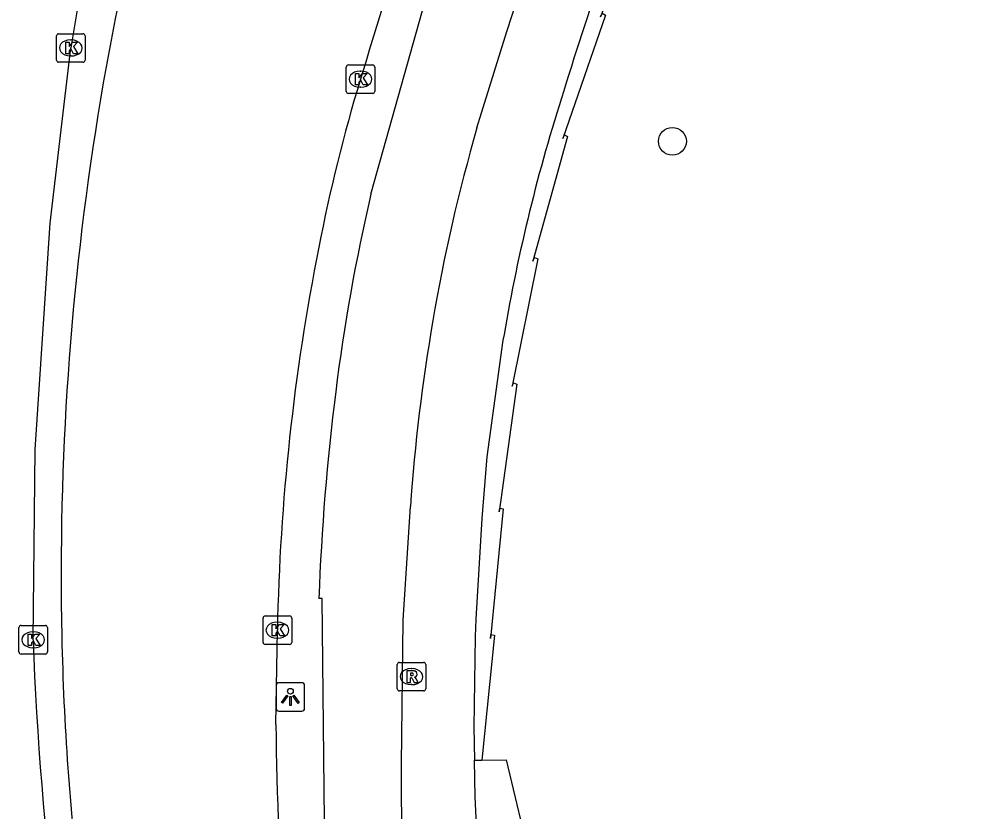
# Model space of a CAD drawing. Extents: x 160664 to 161506, y 382245 to 383288.
# Drawn here: x 160664.18 to 160697.43, y 383166.22 to 383193.99 of the extents above; entities that cross this region are included whole.
import ezdxf

# ---------------------------------------------------------------- set-up
doc = ezdxf.new("R2010")
doc.units = 0
for name, color, linetype in [('IMGEO_Boom', 7, 'Continuous'), ('IMGEO_Fietspad_open', 7, 'Continuous'), ('IMGEO_Groenvoorziening', 7, 'Continuous'), ('IMGEO_Haag', 7, 'Continuous'), ('IMGEO_Kolk', 7, 'Continuous'), ('IMGEO_Lichtpunt', 7, 'Continuous'), ('IMGEO_Muur', 7, 'Continuous'), ('IMGEO_Rijbaan_lokaal_gesloten', 7, 'Continuous'), ('IMGEO_Rioolput', 7, 'Continuous'), ('IMGEO_Voetpad_open', 7, 'Continuous')]:
    doc.layers.add(name, color=color, linetype=linetype)

msp = doc.modelspace()

# ---------------------------------------------------------------- linework, layer by layer
at = {"layer": 'IMGEO_Boom'}
msp.add_circle((160687.098, 383189.698), 0.489, dxfattribs=at)
at = {"layer": 'IMGEO_Fietspad_open'}
for points in [[(160680.242, 383190.168), (160681.295, 383193.552), (160682.218, 383196.394), (160682.535, 383197.355), (160683.214, 383199.23), (160684.277, 383202.023), (160694.135, 383227.242), (160702.977, 383250), (160707.163, 383260.667), (160708.654, 383264.342)], [(160676.527, 383187.847), (160678.329, 383194.283), (160680.92, 383201.675), (160693.034, 383232.719), (160699.754, 383250), (160704.215, 383261.301), (160704.704, 383262.55)], [(160678.062, 383157.847), (160677.872, 383159.844), (160677.706, 383161.844), (160677.655, 383162.864), (160677.604, 383164.862), (160677.598, 383167.868), (160677.66, 383172.913), (160677.907, 383176.899)], [(160678.773, 383143.293), (160676.079, 383153.149), (160676.474, 383153.238), (160675.361, 383158.93), (160675.236, 383158.916), (160674.821, 383162.521), (160674.928, 383162.528), (160674.82, 383173.67), (160674.699, 383173.666)]]:
    msp.add_lwpolyline(points, dxfattribs=at)
for centre, radius, start, end in [((160739.529, 383173.048), 61.709, 163.89296, 170.33218), ((160740.401, 383172.863), 65.608, 166.79796, 172.95041), ((160743.289, 383172.281), 65.545, 170.22343, 175.9599), ((160756.054, 383170.693), 81.409, 172.7867, 177.90714)]:
    msp.add_arc(centre, radius, start, end, dxfattribs=at)
at = {"layer": 'IMGEO_Groenvoorziening'}
msp.add_lwpolyline([(160680.413, 383168.005), (160681.264, 383168.017), (160682.139, 383164.35), (160681.99, 383156.668), (160681.179, 383156.533)], dxfattribs=at)
at = {"layer": 'IMGEO_Haag'}
for points in [[(160687.718, 383202.423), (160686.074, 383198.261), (160686.135, 383198.38), (160686.238, 383198.331), (160684.578, 383194.06), (160684.637, 383194.186), (160684.746, 383194.124), (160683.252, 383189.796), (160683.308, 383189.923), (160683.42, 383189.871), (160682.202, 383185.493), (160682.257, 383185.625), (160682.375, 383185.575), (160681.483, 383181.119), (160681.526, 383181.232), (160681.646, 383181.19), (160681.02, 383176.711), (160681.047, 383176.835), (160681.165, 383176.816), (160680.714, 383172.272), (160680.732, 383172.404), (160680.853, 383172.385), (160680.413, 383168.005)], [(160680.153, 383168.001), (160680.413, 383168.005)]]:
    msp.add_lwpolyline(points, dxfattribs=at)
at = {"layer": 'IMGEO_Kolk'}
for p, q in [((160665.498, 383192.545), (160665.498, 383193.397)), ((160665.573, 383193.471), (160666.425, 383193.471)), ((160666.499, 383193.397), (160666.499, 383192.545)), ((160665.986, 383193.251), (160666.011, 383193.251)), ((160666.009, 383192.691), (160665.984, 383192.691)), ((160666.425, 383192.471), (160665.573, 383192.471)), ((160675.659, 383191.45), (160675.659, 383192.302)), ((160675.734, 383192.376), (160676.586, 383192.376)), ((160676.66, 383192.302), (160676.66, 383191.45)), ((160676.147, 383192.156), (160676.172, 383192.156)), ((160676.586, 383191.376), (160675.734, 383191.376)), ((160676.17, 383191.596), (160676.145, 383191.596)), ((160672.819, 383173.058), (160673.671, 383173.058)), ((160664.255, 383172.724), (160665.107, 383172.724)), ((160672.744, 383172.132), (160672.744, 383172.984)), ((160673.232, 383172.838), (160673.257, 383172.838)), ((160673.745, 383172.984), (160673.745, 383172.132)), ((160664.18, 383171.798), (160664.18, 383172.65)), ((160664.668, 383172.504), (160664.693, 383172.504)), ((160665.181, 383172.65), (160665.181, 383171.798)), ((160673.671, 383172.058), (160672.819, 383172.058)), ((160673.255, 383172.278), (160673.23, 383172.278)), ((160665.107, 383171.724), (160664.255, 383171.724)), ((160664.691, 383171.944), (160664.666, 383171.944))]:
    msp.add_line(p, q, dxfattribs=at)
for points in [[(160665.498, 383192.545), (160665.498, 383193.397)], [(160665.573, 383193.471), (160666.425, 383193.471)], [(160666.499, 383193.397), (160666.499, 383192.545)], [(160665.819, 383193.171), (160665.942, 383193.171), (160665.942, 383193.02), (160666.072, 383193.171), (160666.236, 383193.171), (160666.09, 383193.02), (160666.243, 383192.771), (160666.091, 383192.771), (160666.006, 383192.935), (160665.942, 383192.868), (160665.942, 383192.771), (160665.819, 383192.771), (160665.819, 383193.171)], [(160666.425, 383192.471), (160665.573, 383192.471)], [(160675.659, 383191.45), (160675.659, 383192.302)], [(160675.734, 383192.376), (160676.586, 383192.376)], [(160676.66, 383192.302), (160676.66, 383191.45)], [(160675.98, 383192.076), (160676.103, 383192.076), (160676.103, 383191.925), (160676.233, 383192.076), (160676.397, 383192.076), (160676.251, 383191.925), (160676.404, 383191.676), (160676.252, 383191.676), (160676.167, 383191.84), (160676.103, 383191.773), (160676.103, 383191.676), (160675.98, 383191.676), (160675.98, 383192.076)], [(160676.586, 383191.376), (160675.734, 383191.376)], [(160672.819, 383173.058), (160673.671, 383173.058)], [(160664.255, 383172.724), (160665.107, 383172.724)], [(160672.744, 383172.132), (160672.744, 383172.984)], [(160673.065, 383172.758), (160673.188, 383172.758), (160673.188, 383172.607), (160673.318, 383172.758), (160673.482, 383172.758), (160673.336, 383172.607), (160673.489, 383172.358), (160673.337, 383172.358), (160673.252, 383172.522), (160673.188, 383172.455), (160673.188, 383172.358), (160673.065, 383172.358), (160673.065, 383172.758)], [(160673.745, 383172.984), (160673.745, 383172.132)], [(160664.18, 383171.798), (160664.18, 383172.65)], [(160664.501, 383172.424), (160664.624, 383172.424), (160664.624, 383172.273), (160664.754, 383172.424), (160664.918, 383172.424), (160664.772, 383172.273), (160664.925, 383172.024), (160664.773, 383172.024), (160664.688, 383172.188), (160664.624, 383172.121), (160664.624, 383172.024), (160664.501, 383172.024), (160664.501, 383172.424)], [(160665.181, 383172.65), (160665.181, 383171.798)], [(160673.671, 383172.058), (160672.819, 383172.058)], [(160665.107, 383171.724), (160664.255, 383171.724)]]:
    msp.add_lwpolyline(points, dxfattribs=at)
for centre, start, end in [((160665.575, 383193.395), 91.552, 178.448), ((160665.575, 383193.395), 91.552, 178.448), ((160666.423, 383193.395), 1.552, 88.448), ((160666.423, 383193.395), 1.552, 88.448), ((160665.575, 383192.547), 181.552, 268.448), ((160665.575, 383192.547), 181.552, 268.448), ((160666.423, 383192.547), 271.552, 358.448), ((160666.423, 383192.547), 271.552, 358.448), ((160675.736, 383192.3), 91.552, 178.448), ((160675.736, 383192.3), 91.552, 178.448), ((160676.584, 383192.3), 1.552, 88.448), ((160676.584, 383192.3), 1.552, 88.448), ((160675.736, 383191.452), 181.552, 268.448), ((160675.736, 383191.452), 181.552, 268.448), ((160676.584, 383191.452), 271.552, 358.448), ((160676.584, 383191.452), 271.552, 358.448), ((160672.821, 383172.982), 91.552, 178.448), ((160672.821, 383172.982), 91.552, 178.448), ((160673.669, 383172.982), 1.552, 88.448), ((160673.669, 383172.982), 1.552, 88.448), ((160664.257, 383172.648), 91.552, 178.448), ((160664.257, 383172.648), 91.552, 178.448), ((160665.105, 383172.648), 1.552, 88.448), ((160665.105, 383172.648), 1.552, 88.448), ((160672.821, 383172.134), 181.552, 268.448), ((160672.821, 383172.134), 181.552, 268.448), ((160673.669, 383172.134), 271.552, 358.448), ((160673.669, 383172.134), 271.552, 358.448), ((160664.257, 383171.8), 181.552, 268.448), ((160664.257, 383171.8), 181.552, 268.448), ((160665.105, 383171.8), 271.552, 358.448), ((160665.105, 383171.8), 271.552, 358.448)]:
    msp.add_arc(centre, 0.0765, start, end, dxfattribs=at)
for centre, major_axis, ratio, start_param, end_param in [((160665.985, 383192.971), (-0.387, 0.002), 0.722429, 4.712389, 7.853982), ((160666.01, 383192.971), (-0.39, 0.002), 0.717154, 1.570796, 4.712389), ((160676.146, 383191.876), (-0.387, 0.002), 0.722429, 4.712389, 7.853982), ((160676.171, 383191.876), (-0.39, 0.002), 0.717154, 1.570796, 4.712389), ((160673.231, 383172.558), (-0.387, 0.002), 0.722429, 4.712389, 7.853982), ((160673.256, 383172.558), (-0.39, 0.002), 0.717154, 1.570796, 4.712389), ((160664.667, 383172.224), (-0.387, 0.002), 0.722429, 4.712389, 7.853982), ((160664.692, 383172.224), (-0.39, 0.002), 0.717154, 1.570796, 4.712389)]:
    msp.add_ellipse(centre, major_axis=major_axis, ratio=ratio, start_param=start_param, end_param=end_param, dxfattribs=at)
at = {"layer": 'IMGEO_Lichtpunt'}
for p, q in [((160674.103, 383170.717), (160673.295, 383170.717)), ((160674.103, 383170.717), (160673.295, 383170.717)), ((160673.201, 383170.622), (160673.201, 383169.815)), ((160673.201, 383170.622), (160673.201, 383169.815)), ((160674.197, 383169.815), (160674.197, 383170.622)), ((160674.197, 383169.815), (160674.197, 383170.622)), ((160673.295, 383169.721), (160674.103, 383169.721)), ((160673.295, 383169.721), (160674.103, 383169.721))]:
    msp.add_line(p, q, dxfattribs=at)
for points in [[(160673.575, 383170.286), (160673.614, 383170.258), (160673.426, 383169.996), (160673.388, 383170.023), (160673.575, 383170.286)], [(160673.677, 383170.238), (160673.724, 383170.238), (160673.724, 383169.916), (160673.677, 383169.916), (160673.677, 383170.238)], [(160673.787, 383170.258), (160673.825, 383170.285), (160674.012, 383170.023), (160673.973, 383169.995), (160673.787, 383170.258)]]:
    msp.add_lwpolyline(points, dxfattribs=at)
msp.add_circle((160673.7, 383170.42), 0.0994, dxfattribs=at)
for centre, start, end in [((160673.295, 383170.622), 90, 180), ((160673.295, 383170.622), 90, 180), ((160674.103, 383170.622), 0, 90), ((160674.103, 383170.622), 0, 90), ((160673.295, 383169.815), 180, 270), ((160673.295, 383169.815), 180, 270), ((160674.103, 383169.815), 270, 0), ((160674.103, 383169.815), 270, 360)]:
    msp.add_arc(centre, 0.0946, start, end, dxfattribs=at)
at = {"layer": 'IMGEO_Muur'}
msp.add_lwpolyline([(160687.718, 383202.423), (160686.074, 383198.261), (160686.135, 383198.38), (160686.238, 383198.331), (160684.578, 383194.06), (160684.637, 383194.186), (160684.746, 383194.124), (160683.252, 383189.796), (160683.308, 383189.923), (160683.42, 383189.871), (160682.202, 383185.493), (160682.257, 383185.625), (160682.375, 383185.575), (160681.483, 383181.119), (160681.526, 383181.232), (160681.646, 383181.19), (160681.02, 383176.711), (160681.047, 383176.835), (160681.165, 383176.816), (160680.714, 383172.272), (160680.732, 383172.404), (160680.853, 383172.385), (160680.413, 383168.005)], dxfattribs=at)
at = {"layer": 'IMGEO_Rijbaan_lokaal_gesloten'}
for points in [[(160664.679, 383172.227), (160664.748, 383178.894), (160665.276, 383186.827), (160665.999, 383192.975)], [(160673.191, 383169.258), (160673.244, 383172.558)]]:
    msp.add_lwpolyline(points, dxfattribs=at)
for centre, radius, start, end in [((160755.351, 383179.057), 90.429, 158.17537, 171.14663), ((160766.24, 383174.55), 100.581, 160.36227, 181.25641), ((160837.295, 383143.662), 168.194, 159.4807, 163.34248), ((160731.423, 383175.025), 57.776, 163.04368, 169.06695), ((160749.666, 383171.084), 76.436, 168.75951, 178.89467), ((160754.17, 383174.111), 88.504, 181.14338, 187.13117), ((160769.093, 383175.786), 104.474, 181.95215, 193.17189), ((160770.077, 383170.08), 96.889, 180.48592, 189.47024)]:
    msp.add_arc(centre, radius, start, end, dxfattribs=at)
at = {"layer": 'IMGEO_Rioolput'}
for p, q in [((160677.447, 383170.505), (160677.447, 383171.357)), ((160677.522, 383171.431), (160678.374, 383171.431)), ((160678.448, 383171.357), (160678.448, 383170.505)), ((160677.935, 383171.211), (160677.96, 383171.211)), ((160678.374, 383170.431), (160677.522, 383170.431)), ((160677.958, 383170.651), (160677.933, 383170.651))]:
    msp.add_line(p, q, dxfattribs=at)
for points in [[(160677.447, 383170.505), (160677.447, 383171.357)], [(160677.522, 383171.431), (160678.374, 383171.431)], [(160678.448, 383171.357), (160678.448, 383170.505)], [(160678.036, 383171.129), (160677.784, 383171.131), (160677.784, 383170.731)], [(160677.962, 383171.05), (160677.908, 383171.05), (160677.908, 383170.969)], [(160677.784, 383170.731), (160677.908, 383170.731), (160677.908, 383170.893), (160677.919, 383170.893)], [(160677.908, 383170.969), (160677.96, 383170.969)], [(160677.966, 383170.864), (160678.037, 383170.731), (160678.177, 383170.731), (160678.112, 383170.857)], [(160678.374, 383170.431), (160677.522, 383170.431)]]:
    msp.add_lwpolyline(points, dxfattribs=at)
for centre, radius, start, end in [((160677.524, 383171.355), 0.0765, 91.552, 178.448), ((160677.524, 383171.355), 0.0765, 91.552, 178.448), ((160678.372, 383171.355), 0.0765, 1.552, 88.448), ((160678.372, 383171.355), 0.0765, 1.552, 88.448), ((160677.968, 383170.954), 0.0964, 77.0061, 93.1865), ((160677.982, 383171.011), 0.0378, 276.6634, 79.6772), ((160678.035, 383171.019), 0.109, 350.3612, 89.416), ((160677.918, 383170.84), 0.0533, 26.0293, 88.6989), ((160677.944, 383171.158), 0.19, 274.7715, 282.9687), ((160678.033, 383171.019), 0.112, 277.5842, 350.9817), ((160678.017, 383170.804), 0.108, 29.5134, 73.7905), ((160677.524, 383170.507), 0.0765, 181.552, 268.448), ((160677.524, 383170.507), 0.0765, 181.552, 268.448), ((160678.372, 383170.507), 0.0765, 271.552, 358.448), ((160678.372, 383170.507), 0.0765, 271.552, 358.448)]:
    msp.add_arc(centre, radius, start, end, dxfattribs=at)
for centre, major_axis, ratio, start_param, end_param in [((160677.934, 383170.931), (-0.387, 0.002), 0.722429, 4.712389, 7.853982), ((160677.959, 383170.931), (-0.39, 0.002), 0.717154, 1.570796, 4.712389)]:
    msp.add_ellipse(centre, major_axis=major_axis, ratio=ratio, start_param=start_param, end_param=end_param, dxfattribs=at)
at = {"layer": 'IMGEO_Voetpad_open'}
for points in [[(160681.192, 383182.923), (160681.149, 383182.722), (160680.584, 383178.639), (160680.413, 383176.477), (160680.208, 383172.951), (160680.177, 383172.339), (160680.133, 383169.162), (160680.153, 383168.001)], [(160681.179, 383156.533), (160680.849, 383159.223), (160680.525, 383161.77), (160680.355, 383163.046), (160680.176, 383166.719), (160680.153, 383168.001)]]:
    msp.add_lwpolyline(points, dxfattribs=at)
for centre, radius, start, end in [((160798.56, 383156.195), 120.548, 158.43909, 162.9859), ((160741.821, 383172.581), 61.504, 162.11641, 170.31968)]:
    msp.add_arc(centre, radius, start, end, dxfattribs=at)

doc.saveas('drawing.dxf')
